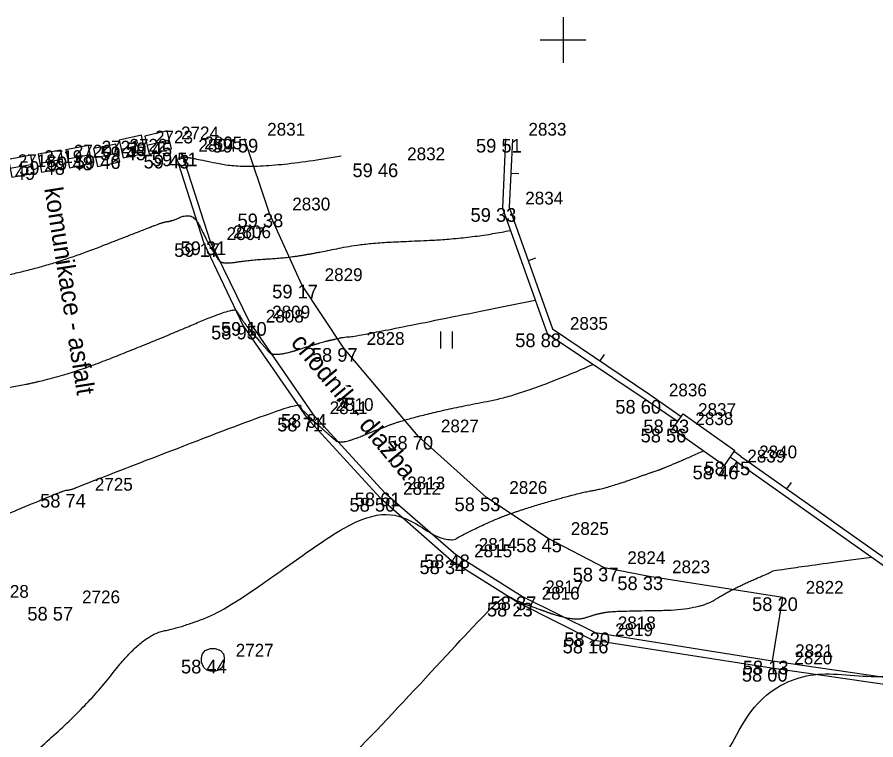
# Model space of a CAD drawing. Extents: x -704017 to -701500, y -1008977 to -1008450.
# Drawn here: x -702511.97 to -702493.14, y -1008765.36 to -1008749.5 of the extents above; entities that cross this region are included whole.
import ezdxf

# ---------------------------------------------------------------- set-up
doc = ezdxf.new("R2010")
doc.units = 0
for name, color, linetype in [('Z_body', 7, 'Continuous'), ('Z_body_cisla', 7, 'Continuous'), ('Z_body_vysky', 7, 'Continuous'), ('Z_chodnik', 7, 'Continuous'), ('Z_hekt_sit', 7, 'Continuous'), ('Z_komunikace', 7, 'Continuous'), ('Z_obruby', 7, 'Continuous'), ('Z_oploceni', 7, 'Continuous'), ('Z_popis', 7, 'Continuous'), ('Z_site_znaky_kanalizace', 7, 'Continuous'), ('Z_site_znaky_pilire', 7, 'Continuous'), ('Z_vrstevnice_hlavni', 7, 'Continuous'), ('Z_vrstevnice_vedlejsi', 7, 'Continuous')]:
    doc.layers.add(name, color=color, linetype=linetype)

# ---------------------------------------------------------------- blocks, each defined once
blk = doc.blocks.new('POINT_DISPLAY')
blk.add_line((0, 0), (0, 0))
blk = doc.blocks.new('Z210')
blk.add_line((0, 0), (0, 0.17))
blk = doc.blocks.new('Z306')
for p, q in [((-0.13, 0.17), (-0.13, -0.2)), ((0.13, 0.17), (0.13, -0.2))]:
    blk.add_line(p, q)
blk = doc.blocks.new('Z620')
for p, q in [((-0.23, 0.13), (-0.17, 0.2)), ((-0.17, 0.2), (-0.05, 0.25)), ((-0.05, 0.25), (0.05, 0.25)), ((0.05, 0.25), (0.17, 0.2)), ((0.17, 0.2), (0.23, 0.13)), ((-0.25, 0.05), (-0.23, 0.13)), ((-0.25, -0.05), (-0.25, 0.05)), ((0.23, 0.13), (0.25, 0.05)), ((0.25, 0.05), (0.25, -0.05)), ((-0.2, -0.17), (-0.25, -0.05)), ((-0.13, -0.23), (-0.2, -0.17)), ((0.2, -0.17), (0.13, -0.23)), ((0.25, -0.05), (0.2, -0.17)), ((-0.05, -0.25), (-0.13, -0.23)), ((0.05, -0.25), (-0.05, -0.25)), ((0.13, -0.23), (0.05, -0.25))]:
    blk.add_line(p, q)
blk = doc.blocks.new('Z38')
for p, q in [((0.25, 0.2), (-0.25, 0.2)), ((-0.25, 0.2), (-0.25, -0.2)), ((0.25, -0.2), (0.25, 0.2)), ((-0.25, 0), (0.25, 0)), ((-0.25, -0.2), (0.25, -0.2))]:
    blk.add_line(p, q)

msp = doc.modelspace()

# ---------------------------------------------------------------- linework, layer by layer
at = {"layer": 'Z_chodnik'}
for p, q in [((-702506.44, -1008753.81), (-702506.99, -1008752.17)), ((-702505.73, -1008755.37), (-702506.44, -1008753.81)), ((-702504.81, -1008756.76), (-702505.73, -1008755.37)), ((-702503.18, -1008758.69), (-702504.81, -1008756.76)), ((-702501.68, -1008760.04), (-702503.18, -1008758.69)), ((-702500.33, -1008760.94), (-702501.68, -1008760.04)), ((-702499.09, -1008761.58), (-702500.33, -1008760.94)), ((-702498.11, -1008761.77), (-702499.09, -1008761.58)), ((-702495.18, -1008762.23), (-702498.11, -1008761.77)), ((-702495.41, -1008763.62), (-702495.18, -1008762.23))]:
    msp.add_line(p, q, dxfattribs=at)
at = {"layer": 'Z_hekt_sit'}
for p, q in [((-702500, -1008749.5), (-702500, -1008750.5)), ((-702500.5, -1008750), (-702499.5, -1008750))]:
    msp.add_line(p, q, dxfattribs=at)
at = {"layer": 'Z_komunikace'}
for p, q in [((-702508.5, -1008752.52), (-702507.88, -1008754.46)), ((-702507.88, -1008754.46), (-702507.02, -1008756.27)), ((-702507.02, -1008756.27), (-702505.62, -1008758.29)), ((-702505.62, -1008758.29), (-702504.01, -1008760.05)), ((-702504.01, -1008760.05), (-702502.45, -1008761.42)), ((-702502.45, -1008761.42), (-702500.97, -1008762.35)), ((-702500.97, -1008762.35), (-702499.36, -1008763.16)), ((-702499.36, -1008763.16), (-702495.43, -1008763.78)), ((-702495.43, -1008763.78), (-702486.57, -1008765.05))]:
    msp.add_line(p, q, dxfattribs=at)
at = {"layer": 'Z_obruby'}
for p, q in [((-702508.37, -1008752.47), (-702507.74, -1008754.42)), ((-702507.74, -1008754.42), (-702506.88, -1008756.19)), ((-702506.88, -1008756.19), (-702505.49, -1008758.21)), ((-702505.49, -1008758.21), (-702503.92, -1008759.93)), ((-702503.92, -1008759.93), (-702502.35, -1008761.29)), ((-702502.35, -1008761.29), (-702500.89, -1008762.21)), ((-702500.89, -1008762.21), (-702499.3, -1008763)), ((-702499.3, -1008763), (-702495.41, -1008763.62)), ((-702495.41, -1008763.62), (-702486.57, -1008764.93))]:
    msp.add_line(p, q, dxfattribs=at)
at = {"layer": 'Z_oploceni'}
for p, q in [((-702501.26, -1008752.17), (-702501.33, -1008753.69)), ((-702501.11, -1008752.18), (-702501.18, -1008753.67)), ((-702501.33, -1008753.69), (-702500.35, -1008756.44)), ((-702501.18, -1008753.67), (-702500.23, -1008756.34)), ((-702500.23, -1008756.34), (-702498.1, -1008757.78)), ((-702500.35, -1008756.44), (-702498.18, -1008757.9)), ((-702498.1, -1008757.78), (-702497.41, -1008758.26)), ((-702498.18, -1008757.9), (-702497.54, -1008758.33)), ((-702497.54, -1008758.33), (-702497.49, -1008758.37)), ((-702496.2, -1008759.25), (-702496.33, -1008759.16)), ((-702496.11, -1008759.13), (-702496.24, -1008759.04)), ((-702496.11, -1008759.13), (-702491.54, -1008762.36)), ((-702496.2, -1008759.25), (-702491.6, -1008762.5))]:
    msp.add_line(p, q, dxfattribs=at)
at = {"layer": 'Z_site_znaky_pilire'}
for p, q in [((-702497.6, -1008758.53), (-702497.37, -1008758.2)), ((-702497.37, -1008758.2), (-702496.23, -1008759.01)), ((-702497.6, -1008758.53), (-702496.46, -1008759.34)), ((-702496.46, -1008759.34), (-702496.23, -1008759.01))]:
    msp.add_line(p, q, dxfattribs=at)
at = {"layer": 'Z_vrstevnice_hlavni'}
for points in [[(-702534.597, -1008770.295), (-702534.448, -1008769.819), (-702534.826, -1008769.079), (-702534.909, -1008769.013), (-702535.136, -1008768.866), (-702531.758, -1008768.82), (-702529.231, -1008768.623), (-702527.5, -1008767.78), (-702523.893, -1008762.637), (-702523.353, -1008761.453), (-702522.917, -1008761.139), (-702520.245, -1008760.465), (-702519.05, -1008760.126), (-702517.563, -1008759.324), (-702516.36, -1008758.61), (-702515.627, -1008758.156), (-702515.438, -1008758.043), (-702513.225, -1008757.789), (-702511.155, -1008757.467), (-702509.023, -1008756.634), (-702507.215, -1008755.859), (-702507.12, -1008756.013), (-702506.973, -1008756.243), (-702506.557, -1008756.728), (-702506.345, -1008756.967), (-702505.288, -1008756.628), (-702504.948, -1008756.552), (-702504.756, -1008756.512), (-702504.52, -1008756.504), (-702500.611, -1008755.707)], [(-702510.173, -1008772.658), (-702510.714, -1008772.203), (-702511.484, -1008771.252), (-702511.319, -1008771.123), (-702511.199, -1008771.066), (-702508.725, -1008770.905), (-702508.579, -1008770.878), (-702507.701, -1008770.748), (-702507.528, -1008770.584), (-702505.643, -1008770.573), (-702505.563, -1008770.58), (-702505.541, -1008770.602), (-702504.772, -1008770.664), (-702502.568, -1008770.251), (-702502.295, -1008770.203), (-702501.897, -1008770.153), (-702498.702, -1008767.51), (-702496.853, -1008766.543), (-702495.43, -1008763.78), (-702492.386, -1008764.068), (-702489.794, -1008763.372), (-702489.696, -1008762.885)]]:
    msp.add_open_spline(points, degree=2, dxfattribs=at)
at = {"layer": 'Z_vrstevnice_vedlejsi'}
for points in [[(-702508.386, -1008752.476), (-702508.339, -1008752.568), (-702508.222, -1008752.573), (-702506.754, -1008752.873), (-702504.865, -1008752.544)], [(-702542.639, -1008769.714), (-702542.838, -1008769.212), (-702543.3, -1008768.491), (-702543.501, -1008768.378), (-702543.675, -1008768.267), (-702538.225, -1008768.28), (-702537.788, -1008768.224), (-702535.654, -1008768.195), (-702534.789, -1008768.127), (-702534.197, -1008767.839), (-702533.683, -1008767.256), (-702532.12, -1008765.699), (-702530.977, -1008764.328), (-702529.537, -1008761.735), (-702529.344, -1008761.026), (-702528.112, -1008760.74), (-702527.553, -1008760.132), (-702526.574, -1008759.427), (-702524.856, -1008758.993), (-702518.697, -1008758.854), (-702517.272, -1008757.84), (-702516.604, -1008756.952), (-702516.37, -1008756.589), (-702515.705, -1008756.233), (-702514.833, -1008755.724), (-702514.694, -1008755.618), (-702514.255, -1008755.522), (-702514.093, -1008755.47), (-702511.525, -1008755.071), (-702508.88, -1008754.038), (-702508.745, -1008753.995), (-702508.587, -1008753.97), (-702508.468, -1008753.928), (-702508.329, -1008753.854), (-702508.071, -1008753.863), (-702507.8, -1008754.437), (-702507.62, -1008754.728), (-702507.494, -1008754.926), (-702506.879, -1008754.827), (-702506, -1008754.776), (-702505.231, -1008754.636), (-702504.301, -1008754.446), (-702502.103, -1008754.372), (-702501.156, -1008754.179)], [(-702527.65, -1008770.9), (-702527.477, -1008769.653), (-702527.591, -1008769.52), (-702527.584, -1008769.441), (-702526.34, -1008769.36), (-702524.379, -1008769.182), (-702523.319, -1008769.181), (-702523.033, -1008769.141), (-702522.94, -1008768.96), (-702521.504, -1008768.383), (-702518.953, -1008764.338), (-702517.722, -1008763.86), (-702516.766, -1008763.33), (-702515.569, -1008761.869), (-702514.283, -1008761.177), (-702513.795, -1008761.077), (-702510.968, -1008759.888), (-702510.864, -1008759.877), (-702510.785, -1008759.864), (-702510.703, -1008759.832), (-702510.591, -1008759.784), (-702505.853, -1008757.953), (-702505.749, -1008758.075), (-702505.58, -1008758.265), (-702505.098, -1008758.697), (-702504.876, -1008758.883), (-702504.005, -1008758.519), (-702503.482, -1008758.333), (-702502.394, -1008758.065), (-702500.844, -1008757.777), (-702499.343, -1008757.118)], [(-702521.002, -1008771.494), (-702521.042, -1008771.46), (-702522.229, -1008770.186), (-702522.16, -1008770.12), (-702522.147, -1008769.98), (-702520.295, -1008769.812), (-702517.025, -1008769.809), (-702516.144, -1008769.686), (-702515.857, -1008769.127), (-702515.509, -1008768.987), (-702514.89, -1008768.006), (-702514.592, -1008767.89), (-702513.436, -1008767.249), (-702512.578, -1008766.462), (-702510.5, -1008764.7), (-702509.235, -1008763.065), (-702508.298, -1008762.872), (-702507.222, -1008762.42), (-702504.01, -1008760.05), (-702502.592, -1008761.081), (-702502.082, -1008760.79), (-702501.174, -1008760.378), (-702499.613, -1008759.927), (-702499.089, -1008759.845), (-702498.071, -1008759.493), (-702497.733, -1008759.375), (-702496.916, -1008759.016)], [(-702515.551, -1008772.097), (-702516.602, -1008771.204), (-702517.065, -1008770.707), (-702516.91, -1008770.558), (-702516.905, -1008770.505), (-702516.211, -1008770.442), (-702513.61, -1008770.439), (-702512.022, -1008770.37), (-702510.921, -1008770.111), (-702510.537, -1008769.818), (-702509.698, -1008769.413), (-702509.487, -1008769.219), (-702509.091, -1008768.884), (-702506.45, -1008766.935), (-702505.364, -1008766.536), (-702501.609, -1008762.469), (-702501.239, -1008762.181), (-702501.08, -1008762.265), (-702500.959, -1008762.33), (-702499.768, -1008762.768), (-702499.238, -1008762.582), (-702498.842, -1008762.527), (-702497.03, -1008762.51), (-702496.307, -1008762.053), (-702495.426, -1008761.674), (-702495.384, -1008761.634), (-702493.232, -1008761.347)], [(-702485.318, -1008763.397), (-702486.57, -1008764.93), (-702488.285, -1008764.804), (-702488.762, -1008765.638), (-702492.37, -1008768.95), (-702494.464, -1008771.032), (-702495.307, -1008771.087), (-702496.276, -1008771.119), (-702497.81, -1008771.23)], [(-702493.746, -1008774.542), (-702493.918, -1008774.367), (-702495.54, -1008773.15), (-702495.838, -1008772.906), (-702495.627, -1008772.88), (-702495.54, -1008772.888), (-702495.534, -1008772.883), (-702492.317, -1008772.827), (-702485.819, -1008772.7), (-702485.719, -1008772.638), (-702485.694, -1008772.624), (-702485.716, -1008772.598), (-702485.87, -1008772.564), (-702488.091, -1008772.239), (-702488.43, -1008772.176), (-702487.75, -1008772.132), (-702486.058, -1008770.45), (-702484.809, -1008770.598), (-702484.265, -1008770.505), (-702482.684, -1008769.832), (-702481.884, -1008766.655), (-702481.829, -1008766.582), (-702481.263, -1008765.859), (-702480.808, -1008765.909), (-702478.369, -1008766.15), (-702480.478, -1008764.973), (-702481.07, -1008764.185), (-702480.189, -1008764.102)]]:
    msp.add_open_spline(points, degree=2, dxfattribs=at)

# ---------------------------------------------------------------- block references
at = {"layer": 'Z_body'}
for p in [(-702506.99, -1008752.17), (-702501.26, -1008752.17), (-702509.45, -1008752.34), (-702508.88, -1008752.25), (-702510.62, -1008752.56), (-702510.01, -1008752.53), (-702508.5, -1008752.52), (-702508.37, -1008752.47), (-702511.88, -1008752.77), (-702511.23, -1008752.66), (-702503.92, -1008752.71), (-702501.33, -1008753.69), (-702506.44, -1008753.81), (-702507.88, -1008754.46), (-702507.74, -1008754.42), (-702505.73, -1008755.37), (-702507.02, -1008756.27), (-702506.88, -1008756.19), (-702500.35, -1008756.44), (-702504.81, -1008756.76), (-702498.18, -1008757.9), (-702505.49, -1008758.21), (-702505.62, -1008758.29), (-702497.54, -1008758.33), (-702497.6, -1008758.53), (-702503.18, -1008758.69), (-702496.46, -1008759.34), (-702496.2, -1008759.25), (-702503.92, -1008759.93), (-702510.77, -1008759.96), (-702504.01, -1008760.05), (-702501.68, -1008760.04), (-702500.33, -1008760.94), (-702502.45, -1008761.42), (-702502.35, -1008761.29), (-702499.09, -1008761.58), (-702498.11, -1008761.77), (-702500.97, -1008762.35), (-702500.89, -1008762.21), (-702495.18, -1008762.23), (-702511.05, -1008762.44), (-702499.3, -1008763), (-702499.36, -1008763.16), (-702507.68, -1008763.6), (-702495.41, -1008763.62), (-702495.43, -1008763.78)]:
    msp.add_blockref('POINT_DISPLAY', p, dxfattribs=at)
at = {"layer": 'Z_oploceni'}
for p, rotation in [((-702501.14, -1008752.92), -92.60000000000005), ((-702500.76, -1008754.84), -70.4), ((-702499.19, -1008757.04), -33.89999999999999), ((-702495.09, -1008759.85), -35.20000000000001)]:
    msp.add_blockref('Z210', p, dxfattribs=dict(at, rotation=rotation))
at = {"layer": 'Z_popis'}
msp.add_blockref('Z306', (-702502.56, -1008756.57), dxfattribs=at)
at = {"layer": 'Z_site_znaky_kanalizace'}
for p, rotation in [((-702508.88, -1008752.25), 13.5), ((-702509.45, -1008752.34), 12.6), ((-702510.62, -1008752.56), 10.799999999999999), ((-702510.01, -1008752.53), 11.699999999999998), ((-702511.88, -1008752.77), 10.799999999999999), ((-702511.23, -1008752.66), 9.9)]:
    msp.add_blockref('Z38', p, dxfattribs=dict(at, rotation=rotation))
msp.add_blockref('Z620', (-702507.68, -1008763.6), dxfattribs=at)

# ---------------------------------------------------------------- texts
at = {"layer": 'Z_body_cisla'}
for s, p in [('2831', (-702506.49, -1008752.1)), ('2833', (-702500.76, -1008752.1)), ('2723', (-702508.95, -1008752.27)), ('2724', (-702508.38, -1008752.18)), ('2721', (-702510.12, -1008752.49)), ('2722', (-702509.51, -1008752.45)), ('2804', (-702508, -1008752.45)), ('2805', (-702507.87, -1008752.4)), ('2720', (-702510.73, -1008752.58)), ('2832', (-702503.42, -1008752.64)), ('2718', (-702511.96, -1008752.79)), ('2719', (-702511.38, -1008752.7)), ('2834', (-702500.83, -1008753.61)), ('2830', (-702505.94, -1008753.74)), ('2806', (-702507.24, -1008754.35)), ('2807', (-702507.38, -1008754.39)), ('2829', (-702505.23, -1008755.29)), ('2808', (-702506.52, -1008756.2)), ('2809', (-702506.38, -1008756.11)), ('2835', (-702499.85, -1008756.36)), ('2828', (-702504.31, -1008756.69)), ('2836', (-702497.68, -1008757.82)), ('2810', (-702504.99, -1008758.14)), ('2811', (-702505.12, -1008758.21)), ('2837', (-702497.04, -1008758.25)), ('2838', (-702497.1, -1008758.45)), ('2827', (-702502.68, -1008758.61)), ('2839', (-702495.96, -1008759.27)), ('2840', (-702495.7, -1008759.18)), ('2725', (-702510.27, -1008759.89)), ('2812', (-702503.51, -1008759.98)), ('2813', (-702503.42, -1008759.86)), ('2826', (-702501.18, -1008759.96)), ('2825', (-702499.83, -1008760.86)), ('2815', (-702501.95, -1008761.35)), ('2814', (-702501.85, -1008761.21)), ('2824', (-702498.59, -1008761.5)), ('2823', (-702497.61, -1008761.7)), ('2728', (-702512.55, -1008762.24)), ('2816', (-702500.47, -1008762.28)), ('2817', (-702500.39, -1008762.14)), ('2822', (-702494.68, -1008762.15)), ('2726', (-702510.55, -1008762.36)), ('2818', (-702498.8, -1008762.93)), ('2819', (-702498.86, -1008763.08)), ('2727', (-702507.18, -1008763.53)), ('2821', (-702494.91, -1008763.54)), ('2820', (-702494.93, -1008763.7))]:
    msp.add_text(s, height=0.28, dxfattribs=at).set_placement(p)
at = {"layer": 'Z_body_vysky'}
for s, p in [('59 59', (-702507.69, -1008752.47)), ('59 51', (-702501.91, -1008752.47)), ('59 45', (-702510.15, -1008752.64)), ('59 45', (-702509.58, -1008752.55)), ('59 48', (-702511.32, -1008752.86)), ('59 46', (-702510.71, -1008752.83)), ('59 43', (-702509.2, -1008752.82)), ('59 51', (-702509.02, -1008752.77)), ('59 49', (-702512.58, -1008753.07)), ('59 48', (-702511.93, -1008752.96)), ('59 46', (-702504.62, -1008753.01)), ('59 33', (-702502.03, -1008753.99)), ('59 38', (-702507.14, -1008754.11)), ('59 17', (-702508.53, -1008754.76)), ('59 31', (-702508.39, -1008754.72)), ('59 17', (-702506.38, -1008755.67)), ('58 95', (-702507.72, -1008756.57)), ('59 10', (-702507.505, -1008756.49)), ('58 88', (-702501.05, -1008756.74)), ('58 97', (-702505.51, -1008757.06)), ('58 60', (-702498.855, -1008758.2)), ('58 84', (-702506.19, -1008758.51)), ('58 71', (-702506.27, -1008758.59)), ('58 53', (-702498.24, -1008758.63)), ('58 56', (-702498.3, -1008758.83)), ('58 70', (-702503.855, -1008758.99)), ('58 46', (-702497.16, -1008759.64)), ('58 45', (-702496.9, -1008759.55)), ('58 61', (-702504.57, -1008760.23)), ('58 74', (-702511.47, -1008760.26)), ('58 50', (-702504.685, -1008760.35)), ('58 53', (-702502.38, -1008760.34)), ('58 45', (-702501.03, -1008761.24)), ('58 34', (-702503.15, -1008761.72)), ('58 48', (-702503.05, -1008761.59)), ('58 37', (-702499.79, -1008761.88)), ('58 33', (-702498.81, -1008762.07)), ('58 23', (-702501.67, -1008762.65)), ('58 37', (-702501.59, -1008762.51)), ('58 20', (-702495.855, -1008762.53)), ('58 57', (-702511.75, -1008762.74)), ('58 20', (-702499.975, -1008763.3)), ('58 16', (-702500.01, -1008763.46)), ('58 44', (-702508.38, -1008763.9)), ('58 13', (-702496.06, -1008763.92)), ('58 00', (-702496.08, -1008764.08))]:
    msp.add_text(s, height=0.3, dxfattribs=at).set_placement(p)
at = {"layer": 'Z_popis'}
for s, rotation, p in [('komunikace - asfalt', 279, (-702511.38, -1008753.26)), ('chodník - dlažba', 309.6, (-702505.99, -1008756.65))]:
    msp.add_text(s, height=0.4, rotation=rotation, dxfattribs=at).set_placement(p)

doc.saveas('drawing.dxf')
